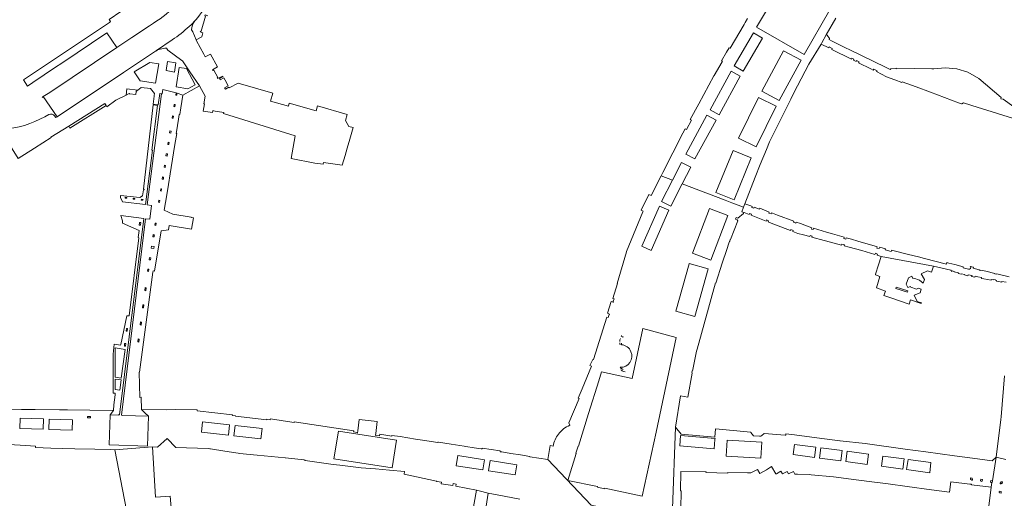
# Model space of a CAD drawing. Header units: metres. Extents: x 166325 to 190320, y 381923 to 404576.
# Tile 301 of 656: x 173460 to 173780, y 387787 to 387942. Entities that reach past the tile are written whole.
import ezdxf

# ---------------------------------------------------------------- set-up
doc = ezdxf.new("R2010")
doc.units = ezdxf.units.M
for name, color, linetype, lineweight in [('B-WE-VH-VERHARDING_ASFALT-GV', 8, 'Continuous', 18), ('B-WE-VH-VERHARDING_BETONSTRAATSTEEN-GV', 8, 'Continuous', 18), ('B-WE-VH-VERHARDING_STRAATBAKSTEEN-GV', 8, 'Continuous', 18)]:
    doc.layers.add(name, color=color, linetype=linetype, lineweight=lineweight)

msp = doc.modelspace()

# ---------------------------------------------------------------- linework, layer by layer
at = {"layer": 'B-WE-VH-VERHARDING_ASFALT-GV', "flags": 128}
for points in [[(173515.416, 387939.868), (173516.042, 387940.391), (173517.552, 387942.034)], [(173503.843, 387940.952), (173502.527, 387940.079), (173501.97, 387939.71), (173498.584, 387937.465), (173496.717, 387936.227), (173491.85, 387932.956), (173470.138, 387918.365), (173468.046, 387917.037), (173472.516, 387910.464), (173489.813, 387922.034), (173492.308, 387923.703), (173494.064, 387924.878), (173502.186, 387930.296), (173504.137, 387931.589), (173504.736, 387932.03), (173509.885, 387935.481)]]:
    msp.add_lwpolyline(points, dxfattribs=at)
at = {"layer": 'B-WE-VH-VERHARDING_ASFALT-GV'}
msp.add_lwpolyline([(173509.885, 387935.481, 0.0388338), (173515.416, 387939.868)], format="xyb", dxfattribs=at)
at = {"layer": 'B-WE-VH-VERHARDING_BETONSTRAATSTEEN-GV', "flags": 128}
for points in [[(173748.701, 387858.173), (173749.786, 387858.743), (173750.205, 387857.946), (173750.433, 387858.057), (173752.291, 387857.423), (173753.55, 387856.454), (173753.933, 387857.634), (173752.881, 387859.491), (173754.901, 387860.483), (173756.256, 387860.018), (173756.911, 387861.976), (173739.908, 387865.098), (173739.05, 387862.374), (173738.095, 387859.34), (173738.041, 387859.168), (173739.437, 387858.621), (173738.328, 387854.904), (173741.242, 387853.906), (173740.756, 387852.487), (173743.067, 387851.703), (173749.017, 387849.683), (173749.41, 387851.012), (173752.903, 387849.86), (173752.973, 387850.064), (173751.579, 387850.539), (173750.594, 387852.532), (173752.497, 387853.365), (173752.91, 387854.565), (173751.954, 387854.861), (173751.306, 387854.548), (173749.475, 387855.186), (173749.355, 387855.409), (173748.544, 387855.019), (173748.013, 387856.119)], [(173748.552, 387853.956), (173748.426, 387853.542), (173744.648, 387854.726), (173744.77, 387855.143)]]:
    msp.add_lwpolyline(points, close=True, dxfattribs=at)
at = {"layer": 'B-WE-VH-VERHARDING_STRAATBAKSTEEN-GV', "flags": 128}
for points in [[(173509.273, 387955.833), (173506.139, 387953.485), (173504.744, 387952.44), (173493.207, 387944.666), (173489.415, 387942.089), (173489.648, 387941.771), (173489.88, 387941.452), (173489.465, 387941.157), (173461.628, 387922.501), (173462.939, 387920.449), (173464.624, 387921.595), (173471.965, 387926.573), (173474.018, 387927.907), (173488.677, 387937.723), (173491.85, 387932.956), (173496.717, 387936.227), (173498.584, 387937.465), (173501.97, 387939.71), (173502.527, 387940.079), (173503.843, 387940.952)], [(173517.246, 387941.674), (173517.552, 387942.034), (173516.042, 387940.391), (173515.416, 387939.868)], [(173516.127, 387938.729), (173516.555, 387938.122), (173517.645, 387935.509), (173519.44, 387936.459), (173519.794, 387937.773), (173518.98, 387938.04), (173519.037, 387938.345), (173519.257, 387938.32), (173520.651, 387943.193), (173520.479, 387943.257), (173520.58, 387943.565), (173521.419, 387943.328)], [(173517.552, 387942.034), (173517.246, 387941.674)], [(173696.47, 387942.456), (173695.772, 387941.155), (173695.382, 387940.49), (173690.852, 387932.76), (173690.559, 387932.932), (173689.695, 387931.44), (173688.121, 387928.722), (173688.4, 387928.559), (173688.255, 387928.309), (173685.663, 387923.858), (173685.628, 387923.793), (173680.713, 387914.756), (173677.907, 387909.598), (173678.35, 387909.365), (173676.747, 387906.328), (173676.309, 387906.569), (173675.523, 387905.147), (173669.033, 387892.374), (173668.5, 387891.326), (173672.197, 387889.91), (173675.136, 387895.688), (173678.131, 387894.172), (173675.341, 387888.706), (173689.262, 387883.374), (173691.416, 387882.548), (173695.184, 387881.105), (173695.603, 387882.255), (173698.953, 387890.899), (173700.606, 387894.953), (173702.63, 387899.889), (173703.655, 387902.387), (173706.027, 387907.165), (173708.4, 387911.944), (173710.539, 387916.251), (173712.178, 387919.552), (173712.705, 387920.546), (173716.436, 387927.581), (173720.373, 387934.11), (173720.58, 387934.481), (173722.078, 387937.164), (173725.142, 387942.498)], [(173542.554, 387918.199), (173531.262, 387921.448), (173528.384, 387919.857), (173528.26, 387920.081), (173527.13, 387919.461), (173526.871, 387919.927), (173528.006, 387920.538), (173526.995, 387922.351), (173526.559, 387923.15), (173525.45, 387922.525), (173525.196, 387922.979), (173526.315, 387923.59), (173526.237, 387923.73), (173524.57, 387922.884), (173524.443, 387923.131), (173524.675, 387923.263), (173523.366, 387925.631), (173523.124, 387925.537), (173522.957, 387925.774), (173524.541, 387926.71), (173522.255, 387930.847), (173520.576, 387929.991), (173520.16, 387930.847), (173517.773, 387935.205), (173517.645, 387935.509), (173516.555, 387938.122), (173516.127, 387938.729)], [(173509.885, 387935.481), (173504.736, 387932.03), (173504.137, 387931.589)], [(173782.916, 387913.733), (173779.51, 387916.181), (173778.729, 387916.322), (173778.795, 387916.807), (173771.598, 387922.938), (173768.046, 387925.021), (173764.421, 387926.072), (173760.672, 387926.372), (173756.978, 387926.118), (173756.274, 387926.128), (173744.84, 387926.289), (173744.721, 387926.058), (173744.406, 387926.221), (173742.992, 387926.124), (173742.842, 387925.819), (173741.285, 387926.584), (173729.545, 387932.321), (173728.519, 387932.825), (173723.767, 387935.191), (173722.972, 387935.582), (173723.131, 387935.897), (173722.396, 387936.978), (173722.078, 387937.164), (173720.58, 387934.481), (173720.373, 387934.11), (173722.885, 387932.859), (173723.05, 387933.19), (173723.98, 387932.694), (173723.828, 387932.389), (173730.224, 387929.203), (173730.348, 387929.529), (173731.023, 387929.198), (173730.863, 387928.885), (173731.741, 387928.447), (173731.897, 387928.769), (173732.714, 387928.353), (173732.537, 387928.051), (173736.538, 387926.057), (173737.337, 387925.66), (173737.513, 387925.991), (173738.544, 387925.467), (173738.346, 387925.157), (173741.646, 387923.513), (173744.343, 387922.461), (173746.587, 387921.618), (173746.694, 387921.903), (173751.264, 387920.187), (173755.835, 387918.47), (173760.405, 387916.754), (173764.976, 387915.038), (173765.919, 387914.714), (173766.021, 387914.672), (173766.569, 387914.98), (173771.35, 387913.498), (173772.446, 387913.158), (173784.505, 387909.42)], [(173504.137, 387931.589), (173502.186, 387930.296), (173494.064, 387924.878), (173492.308, 387923.703), (173489.813, 387922.034), (173472.516, 387910.464), (173472.08, 387910.216), (173471.706, 387910.789)], [(173494.957, 387917.564), (173495.18, 387919.597), (173498.695, 387919.145), (173499.802, 387919.979), (173502.832, 387919.635), (173504.119, 387918.05), (173504.045, 387917.414), (173504.019, 387917.194), (173503.717, 387914.605), (173505.333, 387914.387), (173505.802, 387918.051), (173505.862, 387918.044), (173506.337, 387917.985), (173506.396, 387917.978), (173506.653, 387917.946), (173506.831, 387919.408), (173511.115, 387918.231), (173511.461, 387918.171), (173513.317, 387917.54), (173518.72, 387920.518), (173515.592, 387925.125), (173513.212, 387928.654), (173513.034, 387928.796), (173508.438, 387932.175), (173507.969, 387932.788)], [(173507.969, 387932.788), (173508.438, 387932.175), (173513.034, 387928.796), (173513.212, 387928.654), (173515.592, 387925.125), (173518.72, 387920.518), (173520.541, 387917.209), (173520.144, 387914.745), (173520.302, 387914.72), (173519.923, 387912.37), (173522.905, 387911.9), (173523.004, 387912.492), (173523.182, 387912.463), (173526.564, 387911.909), (173526.541, 387911.62), (173549.789, 387904.294), (173548.458, 387896.913), (173556.184, 387895.467), (173558.832, 387895.11), (173558.911, 387895.682), (173565.051, 387894.836), (173565.951, 387897.946), (173566.623, 387900.27), (173567.487, 387903.258), (173568.56, 387906.967), (173567.131, 387907.375), (173566.061, 387909.294), (173566.58, 387911.287), (173557.018, 387914.038), (173556.542, 387912.385), (173547.845, 387914.887), (173547.569, 387913.926), (173541.802, 387915.585), (173542.554, 387918.199)], [(173454.907, 387906.502), (173452.755, 387906.459), (173408.497, 387905.575), (173406.941, 387905.543), (173403.254, 387905.47), (173403.228, 387905.469), (173403.146, 387902.473), (173423.064, 387902.873), (173453.57, 387903.486), (173455.787, 387903.53), (173459.869, 387896.909), (173465.164, 387900.349), (173470.609, 387903.757), (173470.521, 387903.901), (173476.276, 387907.45), (173488.024, 387914.769), (173488.419, 387914.153), (173488.659, 387913.772), (173491.62, 387915.888), (173494.957, 387917.564)], [(173471.706, 387910.789), (173472.08, 387910.216), (173472.516, 387910.464), (173468.046, 387917.037), (173467.761, 387916.855), (173467.699, 387916.816)], [(173469.887, 387911.201), (173468.54, 387910.52)], [(173688.338, 387862.971), (173689.77, 387867.423), (173690.449, 387869.453), (173690.626, 387869.975), (173690.721, 387869.943), (173690.754, 387870.048), (173690.939, 387870.632), (173691.042, 387870.592), (173693.396, 387876.682), (173693.156, 387877.082), (173692.662, 387877.25), (173692.858, 387877.802), (173693.344, 387877.604), (173695.212, 387879.034), (173695.369, 387879.411), (173694.667, 387879.683), (173695.184, 387881.105), (173691.416, 387882.548), (173689.262, 387883.374), (173675.341, 387888.706), (173671.633, 387881.442), (173668.66, 387882.957), (173672.197, 387889.91), (173668.5, 387891.326), (173665.244, 387884.917), (173664.554, 387885.268), (173662.028, 387880.222), (173662.689, 387879.89), (173662.543, 387879.602), (173657.263, 387866.762), (173657.233, 387866.662), (173654.227, 387856.343), (173654.302, 387856.317), (173652.803, 387851.534), (173653.215, 387851.409), (173652.969, 387850.643), (173652.915, 387850.474), (173653.027, 387850.438), (173652.963, 387850.251), (173652.234, 387850.472), (173651.04, 387846.669), (173651.768, 387846.427), (173651.705, 387846.243), (173651.603, 387846.276), (173651.489, 387845.924), (173651.298, 387845.336), (173650.889, 387845.467), (173646.531, 387831.637), (173646.329, 387831.697), (173645.373, 387829.722), (173645.927, 387829.493), (173642.831, 387822.144), (173641.86, 387819.84), (173641.569, 387819.149), (173641.854, 387819.028), (173638.515, 387811.138), (173638.859, 387810.297)], [(173763.803, 387862.489), (173761.856, 387862.983), (173761.193, 387863.151), (173761.073, 387862.676), (173753.901, 387864.478), (173751.942, 387864.97), (173748.795, 387865.76), (173743.275, 387867.158), (173743.213, 387867.173), (173743.079, 387866.793), (173741.227, 387867.288), (173741.335, 387867.632), (173739.401, 387868.105), (173739.267, 387867.68), (173738.464, 387867.876), (173738.569, 387868.308), (173737.946, 387868.46), (173732.258, 387870.113), (173730.23, 387870.702), (173728.57, 387871.184), (173728.442, 387870.745), (173727.775, 387870.946), (173727.901, 387871.379), (173724.135, 387872.472), (173722.191, 387873.037), (173717.933, 387874.275), (173717.838, 387873.841), (173717.244, 387874.035), (173717.346, 387874.445), (173715.609, 387875.088), (173713.704, 387875.793), (173712.347, 387876.296), (173712.237, 387875.94), (173711.457, 387876.225), (173711.571, 387876.583), (173706.289, 387878.538), (173704.599, 387879.164), (173704.295, 387879.287), (173704.147, 387878.952), (173703.45, 387879.235), (173703.59, 387879.574), (173700.543, 387880.81), (173700.434, 387880.509), (173698.657, 387881.151), (173698.524, 387880.784), (173697.873, 387881.049), (173697.996, 387881.39), (173697.549, 387881.552), (173695.603, 387882.255), (173695.184, 387881.105), (173694.667, 387879.683), (173695.369, 387879.411), (173695.468, 387879.372), (173696.544, 387878.954), (173697.011, 387878.772), (173697.15, 387879.106), (173697.827, 387878.857), (173697.69, 387878.508), (173702.517, 387876.631), (173702.658, 387876.993), (173703.336, 387876.71), (173703.202, 387876.365), (173703.629, 387876.199), (173705.55, 387875.452), (173710.455, 387873.544), (173710.559, 387873.885), (173711.346, 387873.606), (173711.187, 387873.259), (173712.826, 387872.622), (173714.725, 387872.112), (173716.758, 387871.566), (173716.848, 387871.913), (173717.523, 387871.744), (173717.438, 387871.383), (173721.429, 387870.311), (173723.425, 387869.774), (173727.025, 387868.807), (173727.117, 387869.158), (173727.934, 387868.939), (173727.837, 387868.589), (173729.52, 387868.137), (173731.558, 387867.589), (173733.588, 387867.044), (173737.869, 387865.726), (173738, 387866.151), (173738.71, 387865.906), (173738.584, 387865.506), (173739.908, 387865.098), (173756.911, 387861.976), (173762.494, 387860.649), (173762.86, 387860.3), (173762.868, 387860.417), (173763.288, 387860.318), (173763.548, 387860.257), (173763.527, 387860.092), (173764.929, 387859.81), (173764.901, 387859.612), (173765.941, 387859.358), (173765.966, 387859.507), (173766.957, 387859.323), (173766.87, 387859.131), (173768.046, 387858.843), (173768.102, 387859.188), (173769.373, 387858.932), (173769.238, 387858.595), (173770.287, 387858.398), (173770.346, 387858.68), (173771.276, 387858.495), (173772.474, 387858.258), (173772.447, 387857.991), (173773.206, 387857.848), (173775.545, 387857.407), (173775.595, 387857.674), (173776.335, 387857.528), (173776.35, 387857.633), (173776.965, 387857.543), (173776.938, 387857.422), (173777.352, 387857.321), (173777.311, 387857.074), (173779.011, 387856.754), (173779.05, 387857.023), (173780.463, 387856.767)], [(173633.469, 387803.555), (173632.447, 387803.71), (173631.746, 387799.152), (173645.828, 387784.32), (173651.387, 387783.139), (173660.312, 387781.243), (173672.177, 387781.037), (173672.158, 387783.237), (173673.136, 387809.727), (173674.796, 387819.854), (173677.164, 387819.465), (173678.588, 387827.222), (173678.462, 387827.534), (173678.547, 387827.934), (173678.654, 387827.909), (173679.963, 387834.364), (173680.206, 387835.028), (173686.105, 387856.526), (173686.252, 387856.482), (173688.338, 387862.971)], [(173768.241, 387861.025), (173766.459, 387861.468), (173766.525, 387861.799), (173763.803, 387862.489)], [(173781.425, 387858.484), (173777.369, 387859.465), (173777.359, 387859.369), (173776.76, 387859.496), (173776.782, 387859.605), (173773.808, 387860.319), (173772.238, 387860.695), (173772.226, 387860.616), (173771.829, 387860.698), (173771.642, 387860.737), (173771.655, 387860.845), (173769.743, 387861.319), (173769.854, 387861.674), (173768.8, 387861.927)], [(173656.78, 387827.645), (173656.341, 387827.771)], [(173779.853, 387826.407), (173778.824, 387813.085), (173778.652, 387812.131), (173777.229, 387799.921), (173780.364, 387799.151)], [(173645.828, 387784.32), (173631.746, 387799.152), (173625.897, 387800.079), (173625.915, 387800.198), (173622.872, 387800.681), (173619.718, 387801.182), (173616.815, 387801.643), (173616.258, 387801.731), (173616.29, 387801.968), (173610.47, 387802.851), (173610.433, 387802.614), (173610.102, 387802.665), (173607.846, 387803.015), (173605.113, 387803.44), (173604.539, 387803.529), (173600.411, 387804.17), (173596.284, 387804.811), (173596.041, 387804.849), (173596.019, 387804.71), (173591.023, 387805.496), (173588.849, 387805.838), (173583.851, 387806.625), (173581.14, 387806.996), (173581.116, 387806.814), (173577.193, 387807.403), (173577.104, 387806.925), (173575.964, 387807.104), (173575.951, 387807.024), (173575.803, 387807.046), (173575.895, 387807.63), (173576.326, 387811.53), (173570.467, 387812.164), (173570.081, 387808.546), (173569.98, 387807.865), (173569.83, 387807.884), (173569.851, 387807.983), (173568.692, 387808.142), (173568.756, 387808.517), (173549.449, 387811.403), (173549.41, 387811.2), (173548.708, 387811.305), (173541.718, 387812.356), (173541.681, 387812.113), (173541.329, 387812.156), (173540.576, 387812.248), (173540.549, 387812.121), (173530.435, 387813.233), (173530.45, 387813.346), (173529.344, 387813.469), (173529.38, 387813.733), (173517.982, 387814.999), (173518.011, 387815.308), (173511.002, 387815.404), (173508.13, 387815.341), (173499.916, 387815.39), (173501.096, 387814.251), (173502.149, 387813.225), (173501.824, 387803.504), (173489.403, 387803.919), (173489.728, 387813.647), (173490.827, 387815.112), (173483.084, 387815.202), (173475.853, 387815.286), (173473.323, 387815.313), (173465.351, 387815.396), (173461.009, 387815.441), (173457.023, 387815.482)], [(173674.834, 387783.203), (173674.975, 387789.003), (173674.755, 387789.008), (173674.9, 387795.341), (173683.074, 387795.146), (173683.038, 387794.93), (173690.159, 387794.755), (173690.164, 387794.975), (173696.47, 387794.833), (173697.569, 387794.808), (173699.762, 387795.946), (173700.507, 387794.68), (173702.696, 387795.874), (173704.294, 387796.914), (173705.755, 387794.48), (173705.926, 387794.575), (173707.364, 387795.37), (173707.84, 387794.557), (173709.367, 387795.34), (173709.833, 387794.555), (173711.401, 387795.291), (173711.88, 387794.462), (173712.26, 387794.447), (173712.686, 387794.431), (173716.544, 387794.282), (173717.176, 387794.259), (173724.371, 387793.576), (173730.18, 387792.812), (173736.008, 387792.046), (173742.144, 387791.24), (173748.353, 387790.424), (173756.222, 387789.389), (173762.094, 387788.619), (173762.465, 387791.898), (173768.664, 387791.198), (173769.221, 387791.129), (173769.205, 387791), (173775.586, 387790.21), (173775.758, 387791.67), (173775.461, 387791.707), (173775.476, 387791.826), (173775.367, 387791.84), (173775.434, 387792.376), (173775.97, 387792.308), (173777.229, 387799.921), (173775.846, 387798.806), (173771.131, 387799.433), (173763.68, 387800.425), (173759, 387801.047), (173754.32, 387801.67), (173747.696, 387802.551), (173734.721, 387804.37), (173726.533, 387805.29), (173726.477, 387805.296), (173719.005, 387806.255), (173711.796, 387807.181), (173708.998, 387807.541), (173708.962, 387807.102), (173708.747, 387807.119), (173701.942, 387807.671), (173701.179, 387807.034), (173700.847, 387806.756), (173700.371, 387806.785), (173698.416, 387806.904), (173697.544, 387807.982), (173697.587, 387808.115), (173686.139, 387809.164), (173685.918, 387806.473), (173674.996, 387807.37), (173673.136, 387809.727), (173672.158, 387783.237)], [(173453.054, 387804.25), (173460.551, 387803.829), (173465.463, 387803.553), (173465.48, 387803.035), (173470.474, 387802.906), (173478.296, 387802.703), (173484.739, 387802.536), (173489.856, 387802.403), (173491.198, 387802.368), (173503.431, 387803.25), (173505.144, 387803.203), (173508.174, 387806.04), (173511.002, 387803.04), (173521.548, 387802.748), (173522.028, 387802.695), (173522.26, 387802.67), (173526.971, 387801.907), (173531.259, 387801.213), (173531.682, 387801.144), (173537.374, 387800.6), (173546.534, 387799.725), (173546.607, 387799.718), (173552.684, 387799.065), (173552.673, 387798.955), (173552.996, 387798.932), (173552.953, 387798.83), (173562.064, 387797.592), (173564.194, 387797.302), (173571.195, 387796.504), (173575.798, 387796.114), (173580.403, 387795.724), (173585.198, 387795.317), (173585.119, 387794.38), (173595.618, 387792.097), (173595.718, 387792.082), (173597.267, 387791.844), (173597.176, 387791.251), (173600.892, 387790.707), (173600.993, 387791.36), (173602.029, 387791.199), (173601.935, 387790.536), (173608.543, 387789.27), (173609.454, 387789.028), (173612.386, 387788.253), (173617.615, 387787.257), (173622.616, 387786.304)], [(173509.693, 387781.072), (173509.247, 387787.295), (173504.395, 387787.003), (173503.431, 387803.25), (173491.198, 387802.368), (173495.021, 387782.743)], [(173780.364, 387799.151), (173777.229, 387799.921), (173775.97, 387792.308), (173775.912, 387791.771), (173775.773, 387791.789), (173775.758, 387791.67), (173775.586, 387790.21), (173772.777, 387767.514)], [(173611.246, 387781.206), (173612.386, 387788.253), (173609.454, 387789.028), (173608.543, 387789.27), (173606.028, 387774.699)]]:
    msp.add_lwpolyline(points, dxfattribs=at)
at = {"layer": 'B-WE-VH-VERHARDING_STRAATBAKSTEEN-GV'}
for points in [[(173524.672, 387955.673, -0.1100374), (173517.552, 387942.034)], [(173503.843, 387940.952, 0.0687786), (173511.6, 387947.303)], [(173516.127, 387938.729, -0.1710391), (173517.246, 387941.674)], [(173507.969, 387932.788, 0.1547879), (173504.137, 387931.589)], [(173454.907, 387906.502, 0.116411), (173468.54, 387910.52)], [(173469.887, 387911.201, -0.3500889), (173471.706, 387910.789)], [(173768.8, 387861.927, -0.7144263), (173768.241, 387861.025)], [(173655.566, 387839.083, 0.0201862), (173655.662, 387839.478)], [(173656.101, 387839.253, 0.124819), (173656.035, 387838.764)], [(173655.076, 387837.537, -0.1736432), (173655.351, 387838.443)], [(173655.159, 387836.47, -0.0752229), (173655.142, 387837.103)], [(173655.611, 387836.963, 0.0648225), (173655.657, 387836.463)], [(173655.657, 387836.463, -0.2934605), (173658.688, 387834.206)], [(173658.688, 387834.206, -0.5504507), (173655.244, 387829.133)], [(173655.244, 387829.133, 0.1312745), (173655.616, 387828.715)], [(173655.852, 387828.035, 0.0892188), (173655.383, 387828.311)], [(173655.616, 387828.715, -0.1134371), (173656.18, 387828.375)], [(173656.341, 387827.771, -0.2092397), (173655.852, 387828.035)], [(173638.859, 387810.297, 0.1316139), (173635.162, 387807.423)], [(173635.162, 387807.423, 0.1181464), (173633.469, 387803.555)]]:
    msp.add_lwpolyline(points, format="xyb", dxfattribs=at)
at = {"layer": 'B-WE-VH-VERHARDING_STRAATBAKSTEEN-GV', "flags": 128}
for points in [[(173699.484, 387939.584), (173707.976, 387953.984), (173723.261, 387945.258), (173714.934, 387930.776)], [(173695.099, 387925.303), (173692.229, 387927.055), (173698.508, 387937.775), (173701.388, 387936.072)], [(173708.232, 387931.966), (173713.875, 387928.942), (173706.814, 387915.825), (173701.211, 387918.847)], [(173508.365, 387928.445), (173511.073, 387927.971), (173510.564, 387925.027), (173507.856, 387925.514)], [(173497.549, 387925.099), (173502.598, 387928.155), (173505.484, 387927.656), (173504.467, 387921.378), (173499.472, 387922.164)], [(173511.174, 387920.254), (173512.162, 387926.543), (173514.522, 387926.151), (173517.318, 387920.915), (173514.945, 387919.621)], [(173687.302, 387911.185), (173684.355, 387912.788), (173691.245, 387925.332), (173694.179, 387923.71)], [(173509.538, 387894.075), (173510.74, 387901.518), (173511.311, 387905.057), (173511.138, 387905.096), (173511.22, 387905.608), (173511.882, 387909.745), (173512.125, 387911.266), (173512.303, 387911.238), (173512.659, 387913.451), (173513.317, 387917.54), (173511.461, 387918.171), (173511.401, 387917.828), (173511.34, 387917.484), (173511.009, 387917.534), (173511.115, 387918.231), (173506.831, 387919.408), (173506.653, 387917.946), (173506.396, 387917.978), (173501.788, 387881.859), (173503.124, 387881.707), (173502.554, 387877.213), (173501.243, 387877.352), (173493.359, 387813.57), (173493.701, 387813.512), (173502.149, 387813.225), (173501.096, 387814.251), (173499.916, 387815.39), (173499.823, 387819.388), (173499.382, 387819.374), (173499.094, 387827.544), (173499.261, 387827.555), (173503.61, 387860.063), (173503.682, 387860.451), (173504.083, 387860.387), (173506.228, 387873.489), (173508.673, 387873.826), (173508.88, 387875.157), (173516.173, 387873.974), (173516.777, 387877.694), (173516.051, 387877.812), (173515.998, 387877.821), (173516.011, 387877.897), (173510.084, 387878.849), (173507.291, 387880.156), (173507.702, 387882.701), (173508.305, 387886.436)], [(173498.695, 387919.145), (173495.18, 387919.597), (173494.957, 387917.564), (173495.874, 387918.025), (173496.047, 387918.003), (173498.025, 387917.747), (173498.16, 387918.742), (173498.491, 387918.991)], [(173700.081, 387916.737), (173705.813, 387913.931), (173699.304, 387900.722), (173693.549, 387903.538)], [(173488.419, 387914.153), (173488.024, 387914.769), (173476.276, 387907.45), (173476.696, 387906.769)], [(173505.101, 387914.213), (173503.691, 387914.378), (173500.503, 387887.044), (173500.801, 387887.01), (173500.769, 387886.738), (173500.499, 387886.768), (173500.255, 387884.824), (173499.403, 387884.235), (173493.11, 387884.935), (173493.049, 387884.268), (173493.788, 387882.904), (173501.219, 387881.963), (173503.464, 387899.654), (173503.247, 387899.676)], [(173510.409, 387913.814), (173510.522, 387914.503), (173510.868, 387914.444), (173510.751, 387913.758)], [(173510.167, 387910.025), (173509.814, 387910.079), (173509.924, 387910.774), (173510.266, 387910.721)], [(173679.469, 387896.809), (173676.522, 387898.411), (173683.366, 387910.983), (173686.303, 387909.355)], [(173509.031, 387905.241), (173509.143, 387905.941), (173509.489, 387905.881), (173509.369, 387905.187)], [(173508.435, 387901.525), (173508.545, 387902.219), (173508.89, 387902.166), (173508.783, 387901.469)], [(173697.728, 387897.168), (173692.144, 387883.527), (173686.241, 387885.943), (173691.812, 387899.586)], [(173507.839, 387897.802), (173507.946, 387898.493), (173508.297, 387898.439), (173508.192, 387897.747)], [(173507.571, 387894.029), (173507.238, 387894.083), (173507.35, 387894.772), (173507.692, 387894.711)], [(173507.086, 387890.905), (173506.991, 387890.204), (173506.625, 387890.264), (173506.738, 387890.951)], [(173506.44, 387887.098), (173506.324, 387886.392), (173506.012, 387886.443), (173506.128, 387887.149)], [(173495.152, 387884.301), (173495.116, 387884.024), (173494.565, 387884.089), (173494.602, 387884.374)], [(173497.778, 387883.985), (173497.747, 387883.714), (173497.205, 387883.778), (173497.236, 387884.048)], [(173500.408, 387883.688), (173500.37, 387883.405), (173499.824, 387883.469), (173499.871, 387883.76)], [(173505.864, 387883.357), (173505.753, 387882.663), (173505.406, 387882.718), (173505.515, 387883.413)], [(173665.274, 387867.108), (173662.197, 387868.436), (173667.929, 387881.518), (173670.993, 387880.189)], [(173684.22, 387880.665), (173690.179, 387878.395), (173684.63, 387863.932), (173678.686, 387866.201)], [(173500.645, 387877.442), (173493.215, 387878.388), (173493.718, 387876.69), (173493.785, 387876.682), (173493.709, 387875.972), (173499.11, 387873.55), (173498.836, 387871.239), (173499.015, 387871.219), (173495.888, 387845.818), (173495.127, 387845.901), (173493.171, 387836.561), (173493.12, 387836.316), (173491.029, 387836.602), (173490.671, 387833.447), (173490.696, 387825.296), (173490.726, 387820.753), (173491.365, 387820.776), (173491.383, 387820.232), (173490.873, 387816.976), (173490.827, 387815.112), (173489.728, 387813.647), (173492.277, 387813.56), (173492.293, 387813.733), (173492.758, 387813.662)], [(173499.248, 387876.027), (173499.267, 387876.182), (173499.635, 387876.133), (173499.532, 387875.268), (173499.162, 387875.308)], [(173504.676, 387875.899), (173504.562, 387875.192), (173504.219, 387875.258), (173504.332, 387875.963)], [(173504.054, 387872.032), (173503.964, 387871.482), (173503.618, 387871.543), (173503.727, 387872.234), (173504.078, 387872.175)], [(173503.866, 387867.669), (173503.025, 387867.815), (173503.135, 387868.505), (173503.977, 387868.358)], [(173502.885, 387864.709), (173502.783, 387864.085), (173502.772, 387864.024), (173502.42, 387864.079), (173502.531, 387864.772)], [(173677.539, 387862.779), (173677.568, 387862.872), (173683.705, 387861.135), (173679.444, 387845.616), (173673.287, 387847.341)], [(173502.285, 387860.978), (173502.16, 387860.279), (173501.825, 387860.344), (173501.932, 387861.04)], [(173501.426, 387854.971), (173501.295, 387853.998), (173500.97, 387854.038), (173501.105, 387855.01)], [(173500.673, 387849.392), (173500.544, 387848.424), (173500.212, 387848.464), (173500.349, 387849.431)], [(173499.926, 387843.819), (173499.793, 387842.847), (173499.454, 387842.893), (173499.594, 387843.863)], [(173494.937, 387840.921), (173495.037, 387841.787), (173495.397, 387841.753), (173495.295, 387840.879)], [(173673.423, 387838.783), (173666.834, 387808.055), (173662.371, 387787.243), (173650.188, 387789.851), (173650.145, 387789.661), (173647.808, 387790.231), (173647.837, 387790.375), (173638.206, 387792.412), (173640.946, 387801.179), (173640.812, 387801.22), (173641.527, 387803.569), (173641.694, 387803.516), (173644.943, 387814.094), (173648.278, 387824.749), (173649.195, 387827.685), (173659.126, 387825.529), (173662.594, 387841.77)], [(173494.343, 387836.026), (173494.376, 387836.427), (173494.437, 387836.894), (173494.804, 387836.845), (173494.695, 387835.971)], [(173499.181, 387838.324), (173499.054, 387837.351), (173498.721, 387837.375), (173498.849, 387838.366)], [(173491.401, 387825.9), (173491.401, 387835.412), (173494.564, 387834.962), (173493.34, 387825.65)], [(173491.391, 387821.894), (173491.39, 387825.271), (173493.267, 387825.039), (173492.837, 387821.714)], [(173468.012, 387809.021), (173460.433, 387809.256), (173460.529, 387812.604), (173468.122, 387812.366)], [(173477.421, 387808.695), (173469.832, 387808.96), (173469.939, 387812.287), (173477.526, 387812.053)], [(173483.349, 387812.755), (173482.419, 387812.741), (173482.413, 387813.141), (173483.343, 387813.155)], [(173519.323, 387808.041), (173519.669, 387811.373), (173528.452, 387810.415), (173528.1, 387807.102)], [(173529.9, 387806.89), (173530.241, 387810.223), (173539.026, 387809.224), (173538.646, 387805.941)], [(173563.786, 387808.428), (173582.636, 387805.455), (173581.231, 387796.461), (173562.333, 387799.437)], [(173685.96, 387805.682), (173685.691, 387802.703), (173674.505, 387803.676), (173674.818, 387807.002), (173685.994, 387806.057)], [(173700.793, 387799.661), (173689.595, 387800.302), (173689.929, 387805.449), (173701.134, 387804.826)], [(173718.198, 387799.865), (173711.279, 387800.764), (173711.721, 387804.086), (173718.637, 387803.235)], [(173601.983, 387797.161), (173602.498, 387800.478), (173611.189, 387799.108), (173610.679, 387795.796)], [(173719.892, 387799.619), (173720.33, 387802.947), (173727.249, 387802.076), (173726.798, 387798.706)], [(173728.407, 387798.538), (173728.864, 387801.855), (173735.764, 387800.907), (173735.32, 387797.606)], [(173612.463, 387795.51), (173612.978, 387798.831), (173621.7, 387797.457), (173621.16, 387794.161)], [(173740.459, 387800.3), (173747.381, 387799.381), (173746.923, 387796.063), (173739.988, 387796.995)], [(173748.608, 387799.226), (173756.004, 387798.228), (173755.625, 387794.88), (173748.129, 387795.901)], [(173768.915, 387793.196), (173769.451, 387793.129), (173769.406, 387792.771), (173769.505, 387792.759), (173769.468, 387792.461), (173769.17, 387792.499), (173769.185, 387792.618), (173768.848, 387792.66)], [(173772.17, 387792.786), (173772.706, 387792.719), (173772.648, 387792.182), (173772.509, 387792.199), (173772.494, 387792.08), (173772.196, 387792.118), (173772.211, 387792.237), (173772.102, 387792.251)], [(173778.809, 387791.406), (173778.794, 387791.287), (173778.497, 387791.325), (173778.534, 387791.623), (173778.663, 387791.606), (173778.708, 387791.963), (173779.224, 387791.899), (173779.157, 387791.363)], [(173778.241, 387788.363), (173778.255, 387788.472), (173778.136, 387788.486), (173778.172, 387788.784), (173778.291, 387788.769), (173778.305, 387788.879), (173778.841, 387788.812), (173778.775, 387788.276)]]:
    msp.add_lwpolyline(points, close=True, dxfattribs=at)

doc.saveas('drawing.dxf')
